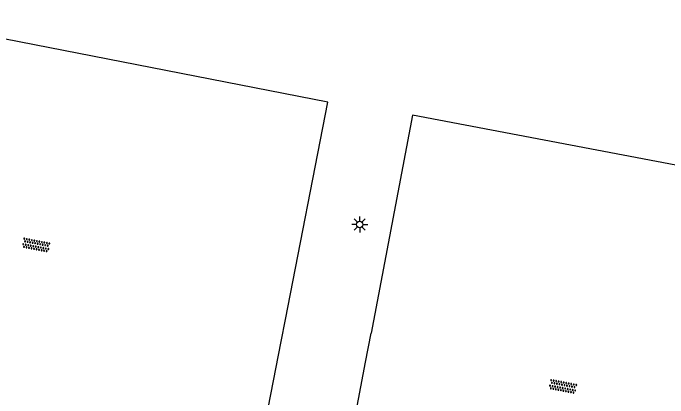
# Model space of a CAD drawing. Extents: x 131000 to 133013, y 393000 to 396501.
# Drawn here: x 132713.3 to 132764.4, y 394758.4 to 394788.5 of the extents above; entities that cross this region are included whole.
import ezdxf

# ---------------------------------------------------------------- set-up
doc = ezdxf.new("R2010")
doc.units = 0
for name, color, linetype in [('gg-afsc-hekwerk', 7, 'Continuous'), ('gt-symb-lichtmast', 7, 'Continuous'), ('gt-symb-overige verharding', 7, 'Continuous')]:
    doc.layers.add(name, color=color, linetype=linetype)

# ---------------------------------------------------------------- blocks, each defined once
blk = doc.blocks.new('gt0-OVH')
at = {"layer": 'gt-symb-overige verharding'}
for points in [[(-0.972, 0.298), (-0.967, 0.308), (-0.965, 0.319), (-0.966, 0.33), (-0.971, 0.34), (-0.978, 0.348), (-0.988, 0.353), (-0.999, 0.355), (-1.01, 0.354), (-1.02, 0.349), (-1.028, 0.342), (-1.033, 0.332), (-1.035, 0.321), (-1.034, 0.31), (-1.029, 0.3), (-1.022, 0.292), (-1.012, 0.287), (-1.001, 0.285), (-0.99, 0.286), (-0.98, 0.291)], [(-0.872, 0.106), (-0.867, 0.116), (-0.865, 0.126), (-0.866, 0.137), (-0.871, 0.147), (-0.878, 0.156), (-0.888, 0.161), (-0.899, 0.163), (-0.91, 0.162), (-0.92, 0.157), (-0.928, 0.15), (-0.933, 0.14), (-0.935, 0.129), (-0.934, 0.118), (-0.929, 0.108), (-0.922, 0.1), (-0.912, 0.095), (-0.901, 0.092), (-0.89, 0.094), (-0.88, 0.098)], [(-0.772, 0.298), (-0.767, 0.308), (-0.765, 0.319), (-0.766, 0.33), (-0.771, 0.34), (-0.778, 0.348), (-0.788, 0.353), (-0.799, 0.355), (-0.81, 0.354), (-0.82, 0.349), (-0.828, 0.342), (-0.833, 0.332), (-0.835, 0.321), (-0.834, 0.31), (-0.829, 0.3), (-0.822, 0.292), (-0.812, 0.287), (-0.801, 0.285), (-0.79, 0.286), (-0.78, 0.291)], [(-0.672, 0.106), (-0.667, 0.116), (-0.665, 0.126), (-0.666, 0.137), (-0.671, 0.147), (-0.678, 0.156), (-0.688, 0.161), (-0.699, 0.163), (-0.71, 0.162), (-0.72, 0.157), (-0.728, 0.15), (-0.733, 0.14), (-0.735, 0.129), (-0.734, 0.118), (-0.729, 0.108), (-0.722, 0.1), (-0.712, 0.095), (-0.701, 0.092), (-0.69, 0.094), (-0.68, 0.098)], [(-0.572, 0.298), (-0.567, 0.308), (-0.565, 0.319), (-0.566, 0.33), (-0.571, 0.34), (-0.578, 0.348), (-0.588, 0.353), (-0.599, 0.355), (-0.61, 0.354), (-0.62, 0.349), (-0.628, 0.342), (-0.633, 0.332), (-0.635, 0.321), (-0.634, 0.31), (-0.629, 0.3), (-0.622, 0.292), (-0.612, 0.287), (-0.601, 0.285), (-0.59, 0.286), (-0.58, 0.291)], [(-0.472, 0.106), (-0.467, 0.116), (-0.465, 0.126), (-0.466, 0.137), (-0.471, 0.147), (-0.478, 0.156), (-0.488, 0.161), (-0.499, 0.163), (-0.51, 0.162), (-0.52, 0.157), (-0.528, 0.15), (-0.533, 0.14), (-0.535, 0.129), (-0.534, 0.118), (-0.529, 0.108), (-0.522, 0.1), (-0.512, 0.095), (-0.501, 0.092), (-0.49, 0.094), (-0.48, 0.098)], [(-0.372, 0.298), (-0.367, 0.308), (-0.365, 0.319), (-0.366, 0.33), (-0.371, 0.34), (-0.378, 0.348), (-0.388, 0.353), (-0.399, 0.355), (-0.41, 0.354), (-0.42, 0.349), (-0.428, 0.342), (-0.433, 0.332), (-0.435, 0.321), (-0.434, 0.31), (-0.429, 0.3), (-0.422, 0.292), (-0.412, 0.287), (-0.401, 0.285), (-0.39, 0.286), (-0.38, 0.291)], [(-0.272, 0.106), (-0.267, 0.116), (-0.265, 0.126), (-0.266, 0.137), (-0.271, 0.147), (-0.278, 0.156), (-0.288, 0.161), (-0.299, 0.163), (-0.31, 0.162), (-0.32, 0.157), (-0.328, 0.15), (-0.333, 0.14), (-0.335, 0.129), (-0.334, 0.118), (-0.329, 0.108), (-0.322, 0.1), (-0.312, 0.095), (-0.301, 0.092), (-0.29, 0.094), (-0.28, 0.098)], [(-0.172, 0.298), (-0.167, 0.308), (-0.165, 0.319), (-0.166, 0.33), (-0.171, 0.34), (-0.178, 0.348), (-0.188, 0.353), (-0.199, 0.355), (-0.21, 0.354), (-0.22, 0.349), (-0.228, 0.342), (-0.233, 0.332), (-0.235, 0.321), (-0.234, 0.31), (-0.229, 0.3), (-0.222, 0.292), (-0.212, 0.287), (-0.201, 0.285), (-0.19, 0.286), (-0.18, 0.291)], [(-0.072, 0.106), (-0.067, 0.116), (-0.065, 0.126), (-0.066, 0.137), (-0.071, 0.147), (-0.078, 0.156), (-0.088, 0.161), (-0.099, 0.163), (-0.11, 0.162), (-0.12, 0.157), (-0.128, 0.15), (-0.133, 0.14), (-0.135, 0.129), (-0.134, 0.118), (-0.129, 0.108), (-0.122, 0.1), (-0.112, 0.095), (-0.101, 0.092), (-0.09, 0.094), (-0.08, 0.098)], [(0.028, 0.298), (0.033, 0.308), (0.035, 0.319), (0.034, 0.33), (0.029, 0.34), (0.022, 0.348), (0.012, 0.353), (0.001, 0.355), (-0.01, 0.354), (-0.02, 0.349), (-0.028, 0.342), (-0.033, 0.332), (-0.035, 0.321), (-0.034, 0.31), (-0.029, 0.3), (-0.022, 0.292), (-0.012, 0.287), (-0.001, 0.285), (0.01, 0.286), (0.02, 0.291)], [(0.128, 0.106), (0.133, 0.116), (0.135, 0.126), (0.134, 0.137), (0.129, 0.147), (0.122, 0.156), (0.112, 0.161), (0.101, 0.163), (0.09, 0.162), (0.08, 0.157), (0.072, 0.15), (0.067, 0.14), (0.065, 0.129), (0.066, 0.118), (0.071, 0.108), (0.078, 0.1), (0.088, 0.095), (0.099, 0.092), (0.11, 0.094), (0.12, 0.098)], [(0.228, 0.298), (0.233, 0.308), (0.235, 0.319), (0.234, 0.33), (0.229, 0.34), (0.222, 0.348), (0.212, 0.353), (0.201, 0.355), (0.19, 0.354), (0.18, 0.349), (0.172, 0.342), (0.167, 0.332), (0.165, 0.321), (0.166, 0.31), (0.171, 0.3), (0.178, 0.292), (0.188, 0.287), (0.199, 0.285), (0.21, 0.286), (0.22, 0.291)], [(0.328, 0.106), (0.333, 0.116), (0.335, 0.126), (0.334, 0.137), (0.329, 0.147), (0.322, 0.156), (0.312, 0.161), (0.301, 0.163), (0.29, 0.162), (0.28, 0.157), (0.272, 0.15), (0.267, 0.14), (0.265, 0.129), (0.266, 0.118), (0.271, 0.108), (0.278, 0.1), (0.288, 0.095), (0.299, 0.092), (0.31, 0.094), (0.32, 0.098)], [(0.428, 0.298), (0.433, 0.308), (0.435, 0.319), (0.434, 0.33), (0.429, 0.34), (0.422, 0.348), (0.412, 0.353), (0.401, 0.355), (0.39, 0.354), (0.38, 0.349), (0.372, 0.342), (0.367, 0.332), (0.365, 0.321), (0.366, 0.31), (0.371, 0.3), (0.378, 0.292), (0.388, 0.287), (0.399, 0.285), (0.41, 0.286), (0.42, 0.291)], [(0.528, 0.106), (0.533, 0.116), (0.535, 0.126), (0.534, 0.137), (0.529, 0.147), (0.522, 0.156), (0.512, 0.161), (0.501, 0.163), (0.49, 0.162), (0.48, 0.157), (0.472, 0.15), (0.467, 0.14), (0.465, 0.129), (0.466, 0.118), (0.471, 0.108), (0.478, 0.1), (0.488, 0.095), (0.499, 0.092), (0.51, 0.094), (0.52, 0.098)], [(0.628, 0.298), (0.633, 0.308), (0.635, 0.319), (0.634, 0.33), (0.629, 0.34), (0.622, 0.348), (0.612, 0.353), (0.601, 0.355), (0.59, 0.354), (0.58, 0.349), (0.572, 0.342), (0.567, 0.332), (0.565, 0.321), (0.566, 0.31), (0.571, 0.3), (0.578, 0.292), (0.588, 0.287), (0.599, 0.285), (0.61, 0.286), (0.62, 0.291)], [(0.728, 0.106), (0.733, 0.116), (0.735, 0.126), (0.734, 0.137), (0.729, 0.147), (0.722, 0.156), (0.712, 0.161), (0.701, 0.163), (0.69, 0.162), (0.68, 0.157), (0.672, 0.15), (0.667, 0.14), (0.665, 0.129), (0.666, 0.118), (0.671, 0.108), (0.678, 0.1), (0.688, 0.095), (0.699, 0.092), (0.71, 0.094), (0.72, 0.098)], [(0.828, 0.298), (0.833, 0.308), (0.835, 0.319), (0.834, 0.33), (0.829, 0.34), (0.822, 0.348), (0.812, 0.353), (0.801, 0.355), (0.79, 0.354), (0.78, 0.349), (0.772, 0.342), (0.767, 0.332), (0.765, 0.321), (0.766, 0.31), (0.771, 0.3), (0.778, 0.292), (0.788, 0.287), (0.799, 0.285), (0.81, 0.286), (0.82, 0.291)], [(0.928, 0.106), (0.933, 0.116), (0.935, 0.126), (0.934, 0.137), (0.929, 0.147), (0.922, 0.156), (0.912, 0.161), (0.901, 0.163), (0.89, 0.162), (0.88, 0.157), (0.872, 0.15), (0.867, 0.14), (0.865, 0.129), (0.866, 0.118), (0.871, 0.108), (0.878, 0.1), (0.888, 0.095), (0.899, 0.092), (0.91, 0.094), (0.92, 0.098)], [(1.028, 0.298), (1.033, 0.308), (1.035, 0.319), (1.034, 0.33), (1.029, 0.34), (1.022, 0.348), (1.012, 0.353), (1.001, 0.355), (0.99, 0.354), (0.98, 0.349), (0.972, 0.342), (0.967, 0.332), (0.965, 0.321), (0.966, 0.31), (0.971, 0.3), (0.978, 0.292), (0.988, 0.287), (0.999, 0.285), (1.01, 0.286), (1.02, 0.291)], [(-0.972, -0.142), (-0.967, -0.132), (-0.965, -0.121), (-0.966, -0.11), (-0.971, -0.1), (-0.978, -0.092), (-0.988, -0.087), (-0.999, -0.085), (-1.01, -0.086), (-1.02, -0.091), (-1.028, -0.098), (-1.033, -0.108), (-1.035, -0.119), (-1.034, -0.13), (-1.029, -0.14), (-1.022, -0.148), (-1.012, -0.153), (-1.001, -0.155), (-0.99, -0.154), (-0.98, -0.149)], [(-0.872, -0.334), (-0.867, -0.324), (-0.865, -0.314), (-0.866, -0.303), (-0.871, -0.293), (-0.878, -0.284), (-0.888, -0.279), (-0.899, -0.277), (-0.91, -0.278), (-0.92, -0.283), (-0.928, -0.29), (-0.933, -0.3), (-0.935, -0.311), (-0.934, -0.322), (-0.929, -0.332), (-0.922, -0.34), (-0.912, -0.345), (-0.901, -0.348), (-0.89, -0.346), (-0.88, -0.342)], [(-0.772, -0.142), (-0.767, -0.132), (-0.765, -0.121), (-0.766, -0.11), (-0.771, -0.1), (-0.778, -0.092), (-0.788, -0.087), (-0.799, -0.085), (-0.81, -0.086), (-0.82, -0.091), (-0.828, -0.098), (-0.833, -0.108), (-0.835, -0.119), (-0.834, -0.13), (-0.829, -0.14), (-0.822, -0.148), (-0.812, -0.153), (-0.801, -0.155), (-0.79, -0.154), (-0.78, -0.149)], [(-0.672, -0.334), (-0.667, -0.324), (-0.665, -0.314), (-0.666, -0.303), (-0.671, -0.293), (-0.678, -0.284), (-0.688, -0.279), (-0.699, -0.277), (-0.71, -0.278), (-0.72, -0.283), (-0.728, -0.29), (-0.733, -0.3), (-0.735, -0.311), (-0.734, -0.322), (-0.729, -0.332), (-0.722, -0.34), (-0.712, -0.345), (-0.701, -0.348), (-0.69, -0.346), (-0.68, -0.342)], [(-0.572, -0.142), (-0.567, -0.132), (-0.565, -0.121), (-0.566, -0.11), (-0.571, -0.1), (-0.578, -0.092), (-0.588, -0.087), (-0.599, -0.085), (-0.61, -0.086), (-0.62, -0.091), (-0.628, -0.098), (-0.633, -0.108), (-0.635, -0.119), (-0.634, -0.13), (-0.629, -0.14), (-0.622, -0.148), (-0.612, -0.153), (-0.601, -0.155), (-0.59, -0.154), (-0.58, -0.149)], [(-0.472, -0.334), (-0.467, -0.324), (-0.465, -0.314), (-0.466, -0.303), (-0.471, -0.293), (-0.478, -0.284), (-0.488, -0.279), (-0.499, -0.277), (-0.51, -0.278), (-0.52, -0.283), (-0.528, -0.29), (-0.533, -0.3), (-0.535, -0.311), (-0.534, -0.322), (-0.529, -0.332), (-0.522, -0.34), (-0.512, -0.345), (-0.501, -0.348), (-0.49, -0.346), (-0.48, -0.342)], [(-0.372, -0.142), (-0.367, -0.132), (-0.365, -0.121), (-0.366, -0.11), (-0.371, -0.1), (-0.378, -0.092), (-0.388, -0.087), (-0.399, -0.085), (-0.41, -0.086), (-0.42, -0.091), (-0.428, -0.098), (-0.433, -0.108), (-0.435, -0.119), (-0.434, -0.13), (-0.429, -0.14), (-0.422, -0.148), (-0.412, -0.153), (-0.401, -0.155), (-0.39, -0.154), (-0.38, -0.149)], [(-0.272, -0.334), (-0.267, -0.324), (-0.265, -0.314), (-0.266, -0.303), (-0.271, -0.293), (-0.278, -0.284), (-0.288, -0.279), (-0.299, -0.277), (-0.31, -0.278), (-0.32, -0.283), (-0.328, -0.29), (-0.333, -0.3), (-0.335, -0.311), (-0.334, -0.322), (-0.329, -0.332), (-0.322, -0.34), (-0.312, -0.345), (-0.301, -0.348), (-0.29, -0.346), (-0.28, -0.342)], [(-0.172, -0.142), (-0.167, -0.132), (-0.165, -0.121), (-0.166, -0.11), (-0.171, -0.1), (-0.178, -0.092), (-0.188, -0.087), (-0.199, -0.085), (-0.21, -0.086), (-0.22, -0.091), (-0.228, -0.098), (-0.233, -0.108), (-0.235, -0.119), (-0.234, -0.13), (-0.229, -0.14), (-0.222, -0.148), (-0.212, -0.153), (-0.201, -0.155), (-0.19, -0.154), (-0.18, -0.149)], [(-0.072, -0.334), (-0.067, -0.324), (-0.065, -0.314), (-0.066, -0.303), (-0.071, -0.293), (-0.078, -0.284), (-0.088, -0.279), (-0.099, -0.277), (-0.11, -0.278), (-0.12, -0.283), (-0.128, -0.29), (-0.133, -0.3), (-0.135, -0.311), (-0.134, -0.322), (-0.129, -0.332), (-0.122, -0.34), (-0.112, -0.345), (-0.101, -0.348), (-0.09, -0.346), (-0.08, -0.342)], [(0.028, -0.142), (0.033, -0.132), (0.035, -0.121), (0.034, -0.11), (0.029, -0.1), (0.022, -0.092), (0.012, -0.087), (0.001, -0.085), (-0.01, -0.086), (-0.02, -0.091), (-0.028, -0.098), (-0.033, -0.108), (-0.035, -0.119), (-0.034, -0.13), (-0.029, -0.14), (-0.022, -0.148), (-0.012, -0.153), (-0.001, -0.155), (0.01, -0.154), (0.02, -0.149)], [(0.128, -0.334), (0.133, -0.324), (0.135, -0.314), (0.134, -0.303), (0.129, -0.293), (0.122, -0.284), (0.112, -0.279), (0.101, -0.277), (0.09, -0.278), (0.08, -0.283), (0.072, -0.29), (0.067, -0.3), (0.065, -0.311), (0.066, -0.322), (0.071, -0.332), (0.078, -0.34), (0.088, -0.345), (0.099, -0.348), (0.11, -0.346), (0.12, -0.342)], [(0.228, -0.142), (0.233, -0.132), (0.235, -0.121), (0.234, -0.11), (0.229, -0.1), (0.222, -0.092), (0.212, -0.087), (0.201, -0.085), (0.19, -0.086), (0.18, -0.091), (0.172, -0.098), (0.167, -0.108), (0.165, -0.119), (0.166, -0.13), (0.171, -0.14), (0.178, -0.148), (0.188, -0.153), (0.199, -0.155), (0.21, -0.154), (0.22, -0.149)], [(0.328, -0.334), (0.333, -0.324), (0.335, -0.314), (0.334, -0.303), (0.329, -0.293), (0.322, -0.284), (0.312, -0.279), (0.301, -0.277), (0.29, -0.278), (0.28, -0.283), (0.272, -0.29), (0.267, -0.3), (0.265, -0.311), (0.266, -0.322), (0.271, -0.332), (0.278, -0.34), (0.288, -0.345), (0.299, -0.348), (0.31, -0.346), (0.32, -0.342)], [(0.428, -0.142), (0.433, -0.132), (0.435, -0.121), (0.434, -0.11), (0.429, -0.1), (0.422, -0.092), (0.412, -0.087), (0.401, -0.085), (0.39, -0.086), (0.38, -0.091), (0.372, -0.098), (0.367, -0.108), (0.365, -0.119), (0.366, -0.13), (0.371, -0.14), (0.378, -0.148), (0.388, -0.153), (0.399, -0.155), (0.41, -0.154), (0.42, -0.149)], [(0.528, -0.334), (0.533, -0.324), (0.535, -0.314), (0.534, -0.303), (0.529, -0.293), (0.522, -0.284), (0.512, -0.279), (0.501, -0.277), (0.49, -0.278), (0.48, -0.283), (0.472, -0.29), (0.467, -0.3), (0.465, -0.311), (0.466, -0.322), (0.471, -0.332), (0.478, -0.34), (0.488, -0.345), (0.499, -0.348), (0.51, -0.346), (0.52, -0.342)], [(0.628, -0.142), (0.633, -0.132), (0.635, -0.121), (0.634, -0.11), (0.629, -0.1), (0.622, -0.092), (0.612, -0.087), (0.601, -0.085), (0.59, -0.086), (0.58, -0.091), (0.572, -0.098), (0.567, -0.108), (0.565, -0.119), (0.566, -0.13), (0.571, -0.14), (0.578, -0.148), (0.588, -0.153), (0.599, -0.155), (0.61, -0.154), (0.62, -0.149)], [(0.728, -0.334), (0.733, -0.324), (0.735, -0.314), (0.734, -0.303), (0.729, -0.293), (0.722, -0.284), (0.712, -0.279), (0.701, -0.277), (0.69, -0.278), (0.68, -0.283), (0.672, -0.29), (0.667, -0.3), (0.665, -0.311), (0.666, -0.322), (0.671, -0.332), (0.678, -0.34), (0.688, -0.345), (0.699, -0.348), (0.71, -0.346), (0.72, -0.342)], [(0.828, -0.142), (0.833, -0.132), (0.835, -0.121), (0.834, -0.11), (0.829, -0.1), (0.822, -0.092), (0.812, -0.087), (0.801, -0.085), (0.79, -0.086), (0.78, -0.091), (0.772, -0.098), (0.767, -0.108), (0.765, -0.119), (0.766, -0.13), (0.771, -0.14), (0.778, -0.148), (0.788, -0.153), (0.799, -0.155), (0.81, -0.154), (0.82, -0.149)], [(0.928, -0.334), (0.933, -0.324), (0.935, -0.314), (0.934, -0.303), (0.929, -0.293), (0.922, -0.284), (0.912, -0.279), (0.901, -0.277), (0.89, -0.278), (0.88, -0.283), (0.872, -0.29), (0.867, -0.3), (0.865, -0.311), (0.866, -0.322), (0.871, -0.332), (0.878, -0.34), (0.888, -0.345), (0.899, -0.348), (0.91, -0.346), (0.92, -0.342)], [(1.028, -0.142), (1.033, -0.132), (1.035, -0.121), (1.034, -0.11), (1.029, -0.1), (1.022, -0.092), (1.012, -0.087), (1.001, -0.085), (0.99, -0.086), (0.98, -0.091), (0.972, -0.098), (0.967, -0.108), (0.965, -0.119), (0.966, -0.13), (0.971, -0.14), (0.978, -0.148), (0.988, -0.153), (0.999, -0.155), (1.01, -0.154), (1.02, -0.149)]]:
    blk.add_lwpolyline(points, close=True, dxfattribs=at)
blk = doc.blocks.new('gt0-LMAST')
at = {"layer": 'gt-symb-lichtmast'}
for p, q in [((-0.005, 0.246), (-0.005, 0.621)), ((-0.182, 0.173), (-0.447, 0.438)), ((0.172, 0.173), (0.437, 0.438)), ((-0.255, -0.004), (-0.63, -0.004)), ((-0.182, -0.181), (-0.447, -0.446)), ((-0.005, -0.254), (-0.005, -0.629)), ((0.437, -0.446), (0.172, -0.181)), ((0.245, -0.004), (0.62, -0.004))]:
    blk.add_line(p, q, dxfattribs=at)
blk.add_circle((-0.005, -0.004), 0.25, dxfattribs=at)

msp = doc.modelspace()

# ---------------------------------------------------------------- linework, layer by layer
at = {"layer": 'gg-afsc-hekwerk'}
for p, q in [((132734.208, 394762.8), (132734.543, 394764.512)), ((132740.803, 394761.171), (132741.232, 394763.43))]:
    msp.add_line(p, q, dxfattribs=at)
for points in [[(132734.543, 394764.512), (132737.861, 394781.492), (132702.235, 394788.453), (132699.123, 394772.146)], [(132776.637, 394756.183), (132780.005, 394773.74), (132744.463, 394780.468), (132741.232, 394763.43)], [(132698.776, 394770.328), (132695.444, 394752.871), (132730.97, 394746.228), (132734.208, 394762.8)], [(132776.449, 394755.201), (132773.181, 394738.165), (132737.72, 394744.911), (132740.803, 394761.171)]]:
    msp.add_lwpolyline(points, dxfattribs=at)

# ---------------------------------------------------------------- block references
at = {"layer": 'gt-symb-lichtmast'}
msp.add_blockref('gt0-LMAST', (132740.344, 394771.936), dxfattribs=at)
at = {"layer": 'gt-symb-overige verharding'}
for p, rotation in [((132715.049, 394770.321), -10.894182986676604), ((132756.221, 394759.268), -10.894182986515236)]:
    msp.add_blockref('gt0-OVH', p, dxfattribs=dict(at, rotation=rotation))

doc.saveas('drawing.dxf')
